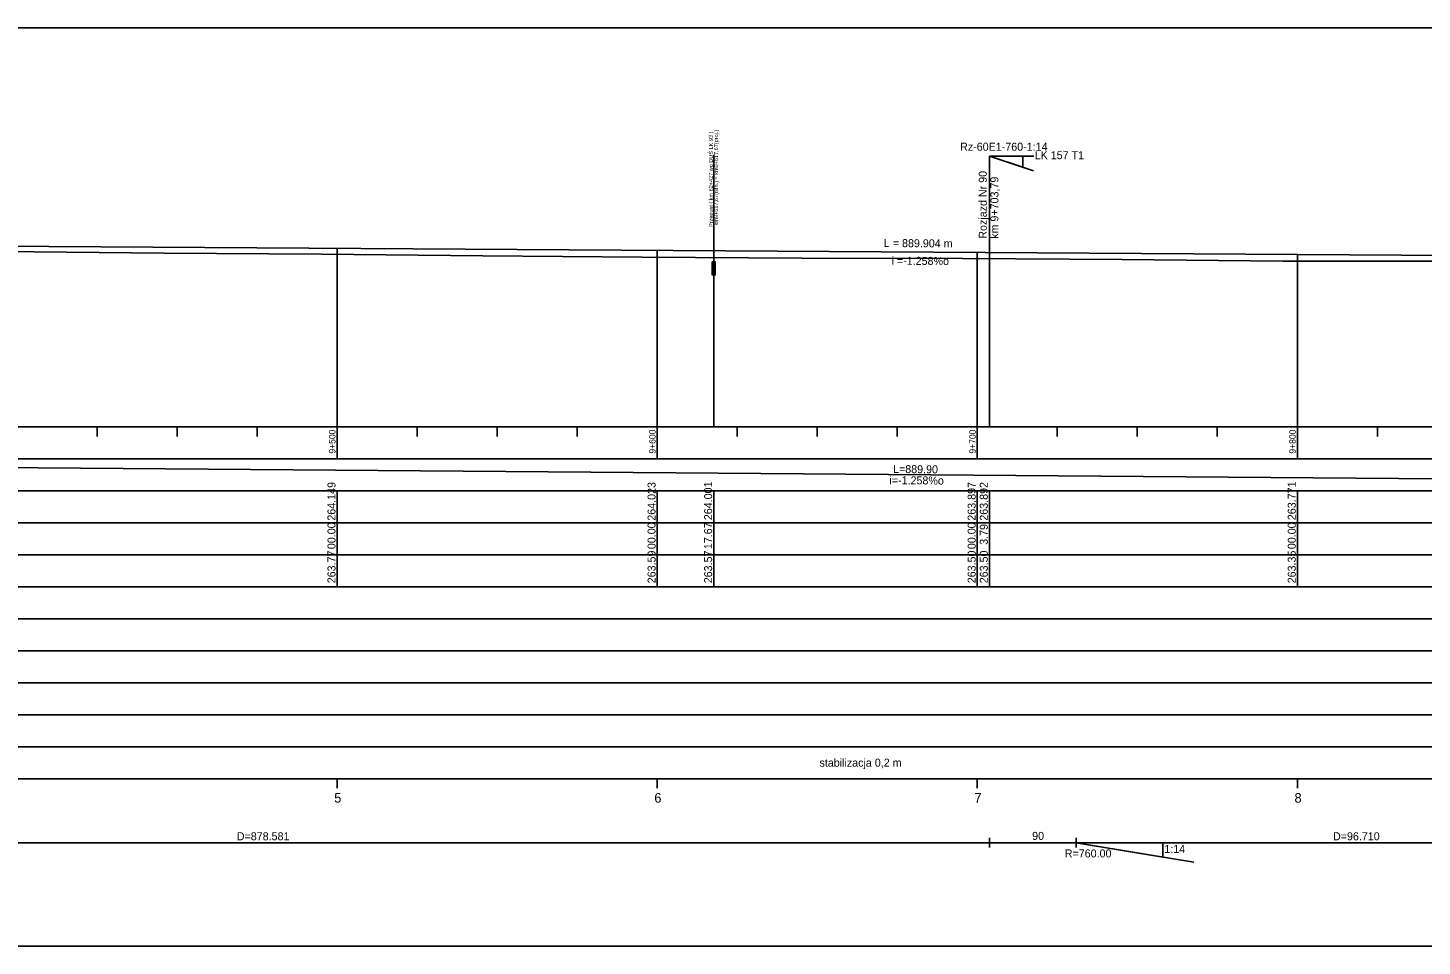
# Model space of a CAD drawing. Extents: x 6445630 to 6518227, y 5499240 to 5511716.
# Drawn here: x 6453434.6 to 6453870.2, y 5507729 to 5508016 of the extents above; entities that cross this region are included whole.
import ezdxf

# ---------------------------------------------------------------- set-up
doc = ezdxf.new("R2010")
doc.units = 0
for name, color, linetype in [('TOR_PROF-obiekty+opisy', 7, 'Continuous'), ('TOR_PROF-opisy pomocnicze', 7, 'Continuous'), ('TOR_PROF-rozjazdy', 7, 'Continuous'), ('TOR_PROF-tabelka-geometria T1', 7, 'Continuous'), ('TOR_PROF-tabelka-kilometracja', 7, 'Continuous'), ('TOR_PROF-tabelka-odleglosci T1', 7, 'Continuous'), ('TOR_PROF-tabelka-pochylenia proj T1', 7, 'Continuous'), ('TOR_PROF-tabelka-rodzaj rowu T1', 7, 'Continuous'), ('TOR_PROF-tabelka-rowyT1', 7, 'Continuous'), ('TOR_PROF-tabelka-rurociagi T1', 7, 'Continuous'), ('TOR_PROF-tabelka-rzedne istn T1', 7, 'Continuous'), ('TOR_PROF-tabelka-rzedne proj T1', 7, 'Continuous'), ('TOR_PROF-tabelka-warstwa ochronna T1', 7, 'Continuous'), ('TOR_PROF-tor istniejacy T2', 7, 'Continuous'), ('TOR_PROF-tor projektowany', 7, 'Continuous'), ('TOR_PROF-uklad odniesienia', 7, 'Continuous'), ('TOR_PROF-warstwa ochronna', 7, 'Continuous'), ('TOR_RAMKI-MASKA WYCIECIA', 7, 'Continuous')]:
    doc.layers.add(name, color=color, linetype=linetype)

msp = doc.modelspace()

# ---------------------------------------------------------------- linework, layer by layer
at = {"layer": 'TOR_PROF-obiekty+opisy'}
for p, q in [((6453648.88, 5507891.29), (6453648.88, 5507976.29)), ((6453648.88, 5507967.29), (6453648.88, 5507946.29)), ((6453648.88, 5507967.29), (6453648.88, 5507946.24)), ((6453648.88, 5507967.29), (6453648.88, 5507946.31))]:
    msp.add_line(p, q, dxfattribs=at)
for points in [[(6453649.34, 5507942.81), (6453648.42, 5507942.81), (6453648.42, 5507938.73), (6453649.34, 5507938.73)], [(6453649.26, 5507942.27), (6453648.51, 5507942.27), (6453648.51, 5507939.27), (6453649.26, 5507939.27)]]:
    msp.add_lwpolyline(points, close=True, dxfattribs=at)
for points in [[(6453649.34, 5507938.73), (6453649.34, 5507942.81), (6453648.42, 5507942.81), (6453648.42, 5507938.73), (6453649.34, 5507938.73)], [(6453649.26, 5507939.27), (6453648.51, 5507939.27), (6453648.51, 5507942.27), (6453649.26, 5507942.27), (6453649.26, 5507939.27)]]:
    msp.add_lwpolyline(points, dxfattribs=at)
at = {"layer": 'TOR_PROF-rozjazdy'}
for p, q in [((6453735, 5507891.29), (6453735, 5507975.88)), ((6453735, 5507975.88), (6453748.92, 5507975.88)), ((6453735, 5507975.88), (6453748.92, 5507975.88)), ((6453735, 5507975.88), (6453748.92, 5507975.88)), ((6453735, 5507975.88), (6453748.92, 5507975.88)), ((6453735, 5507975.88), (6453748.78, 5507971.3)), ((6453735, 5507891.29), (6453735, 5507975.88)), ((6453735, 5507975.88), (6453748.92, 5507975.88)), ((6453735, 5507975.88), (6453748.92, 5507975.88)), ((6453735, 5507975.88), (6453748.92, 5507975.88)), ((6453735, 5507975.88), (6453748.92, 5507975.88)), ((6453735, 5507975.88), (6453748.78, 5507971.3)), ((6453735, 5507762.77), (6453735, 5507759.81)), ((6453762.11, 5507762.77), (6453762.11, 5507759.81)), ((6453762.11, 5507761.29), (6453735, 5507761.29)), ((6453789.22, 5507761.29), (6453762.11, 5507761.29)), ((6453762.11, 5507761.29), (6453798.84, 5507755.17))]:
    msp.add_line(p, q, dxfattribs=at)
for points in [[(6453735, 5507975.88), (6453745.4, 5507975.88), (6453745.4, 5507972.42), (6453735, 5507975.88)], [(6453735, 5507975.88), (6453745.4, 5507975.88), (6453745.4, 5507972.42), (6453735, 5507975.88)], [(6453762.11, 5507761.29), (6453789.22, 5507756.77), (6453789.22, 5507761.29)]]:
    msp.add_lwpolyline(points, dxfattribs=at)
at = {"layer": 'TOR_PROF-tabelka-geometria T1'}
for points in [[(6452331.21, 5507758.62), (6452569.95, 5507758.62), (6452569.95, 5507758.62), (6452741.42, 5507758.62), (6452741.42, 5507758.62), (6452856.42, 5507761.29), (6452856.42, 5507761.29), (6454154.92, 5507761.29)], [(6452331.21, 5507761.29), (6454231.21, 5507761.29)]]:
    msp.add_lwpolyline(points, dxfattribs=at)
at = {"layer": 'TOR_PROF-tabelka-kilometracja'}
for points in [[(6453531.21, 5507778.29), (6453531.21, 5507781.29)], [(6453631.21, 5507778.29), (6453631.21, 5507781.29)], [(6453731.21, 5507778.29), (6453731.21, 5507781.29)], [(6453831.21, 5507778.29), (6453831.21, 5507781.29)]]:
    msp.add_lwpolyline(points, dxfattribs=at)
at = {"layer": 'TOR_PROF-tabelka-odleglosci T1'}
msp.add_lwpolyline([(6452331.21, 5507851.29), (6454231.21, 5507851.29), (6454231.21, 5507861.29), (6452331.21, 5507861.29)], close=True, dxfattribs=at)
for points in [[(6453531.21, 5507851.29), (6453531.21, 5507861.29)], [(6453631.21, 5507851.29), (6453631.21, 5507861.29)], [(6453648.88, 5507851.29), (6453648.88, 5507861.29)], [(6453731.21, 5507851.29), (6453731.21, 5507861.29)], [(6453735, 5507851.29), (6453735, 5507861.29)], [(6453831.21, 5507851.29), (6453831.21, 5507861.29)]]:
    msp.add_lwpolyline(points, dxfattribs=at)
at = {"layer": 'TOR_PROF-tabelka-pochylenia proj T1'}
msp.add_lwpolyline([(6452331.21, 5507871.29), (6454231.21, 5507871.29), (6454231.21, 5507881.29), (6452331.21, 5507881.29)], close=True, dxfattribs=at)
msp.add_lwpolyline([(6453265.02, 5507879.79), (6454154.92, 5507872.79)], dxfattribs=at)
at = {"layer": 'TOR_PROF-tabelka-rodzaj rowu T1'}
for points in [[(6452331.21, 5507821.29), (6454231.21, 5507821.29), (6454231.21, 5507831.29), (6452331.21, 5507831.29)], [(6452331.21, 5507801.29), (6454231.21, 5507801.29), (6454231.21, 5507811.29), (6452331.21, 5507811.29)]]:
    msp.add_lwpolyline(points, close=True, dxfattribs=at)
at = {"layer": 'TOR_PROF-tabelka-rowyT1'}
msp.add_lwpolyline([(6452331.21, 5507831.29), (6454231.21, 5507831.29), (6454231.21, 5507841.29), (6452331.21, 5507841.29)], close=True, dxfattribs=at)
at = {"layer": 'TOR_PROF-tabelka-rurociagi T1'}
msp.add_lwpolyline([(6452331.21, 5507811.29), (6454231.21, 5507811.29), (6454231.21, 5507821.29), (6452331.21, 5507821.29)], close=True, dxfattribs=at)
at = {"layer": 'TOR_PROF-tabelka-rzedne istn T1'}
msp.add_lwpolyline([(6452331.21, 5507841.29), (6454231.21, 5507841.29), (6454231.21, 5507851.29), (6452331.21, 5507851.29)], close=True, dxfattribs=at)
for points in [[(6453531.21, 5507841.29), (6453531.21, 5507851.29)], [(6453631.21, 5507841.29), (6453631.21, 5507851.29)], [(6453648.88, 5507841.29), (6453648.88, 5507851.29)], [(6453731.21, 5507841.29), (6453731.21, 5507851.29)], [(6453735, 5507841.29), (6453735, 5507851.29)], [(6453831.21, 5507841.29), (6453831.21, 5507851.29)]]:
    msp.add_lwpolyline(points, dxfattribs=at)
at = {"layer": 'TOR_PROF-tabelka-rzedne proj T1'}
msp.add_lwpolyline([(6452331.21, 5507861.29), (6454231.21, 5507861.29), (6454231.21, 5507871.29), (6452331.21, 5507871.29)], close=True, dxfattribs=at)
for points in [[(6453531.21, 5507861.29), (6453531.21, 5507871.29)], [(6453631.21, 5507861.29), (6453631.21, 5507871.29)], [(6453648.88, 5507861.29), (6453648.88, 5507871.29)], [(6453731.21, 5507861.29), (6453731.21, 5507871.29)], [(6453735, 5507861.29), (6453735, 5507871.29)], [(6453831.21, 5507861.29), (6453831.21, 5507871.29)]]:
    msp.add_lwpolyline(points, dxfattribs=at)
at = {"layer": 'TOR_PROF-tabelka-warstwa ochronna T1'}
msp.add_lwpolyline([(6452331.21, 5507791.29), (6454231.21, 5507791.29), (6454231.21, 5507801.29), (6452331.21, 5507801.29)], close=True, dxfattribs=at)
at = {"layer": 'TOR_PROF-tor istniejacy T2'}
msp.add_lwpolyline([(6453426.45, 5507946.04), (6453477.05, 5507945.54), (6453526.32, 5507945.19), (6453576.72, 5507944.69), (6453626.54, 5507944.24), (6453676.44, 5507943.99), (6453726.73, 5507943.84), (6453776.44, 5507943.54), (6453826.71, 5507943.04), (6453875.83, 5507943.04), (6453926.54, 5507942.99), (6453975.79, 5507942.74), (6454026.33, 5507942.49), (6454076.85, 5507941.84), (6454126.93, 5507941.54), (6454154.92, 5507941.34)], dxfattribs=at)
at = {"layer": 'TOR_PROF-tor projektowany'}
msp.add_line((6453265.02, 5507948.71), (6454154.92, 5507943.11), dxfattribs=at)
msp.add_line((6453265.02, 5507948.71), (6454154.92, 5507943.11), dxfattribs=at)
for points in [[(6453531.21, 5507947.03), (6453531.21, 5507896.29), (6453531.21, 5507891.29), (6453531.21, 5507891.29)], [(6453531.21, 5507947.03), (6453531.21, 5507896.29), (6453531.21, 5507891.29), (6453531.21, 5507891.29)], [(6453631.21, 5507946.4), (6453631.21, 5507896.29), (6453631.21, 5507891.29), (6453631.21, 5507891.29)], [(6453631.21, 5507946.4), (6453631.21, 5507896.29), (6453631.21, 5507891.29), (6453631.21, 5507891.29)], [(6453731.21, 5507945.77), (6453731.21, 5507896.29), (6453731.21, 5507891.29), (6453731.21, 5507891.29)], [(6453731.21, 5507945.77), (6453731.21, 5507896.29), (6453731.21, 5507891.29), (6453731.21, 5507891.29)], [(6453831.21, 5507945.15), (6453831.21, 5507896.29), (6453831.21, 5507891.29), (6453831.21, 5507891.29)], [(6453831.21, 5507945.15), (6453831.21, 5507896.29), (6453831.21, 5507891.29), (6453831.21, 5507891.29)]]:
    msp.add_lwpolyline(points, dxfattribs=at)
at = {"layer": 'TOR_PROF-uklad odniesienia'}
for p, q in [((6452331.21, 5507891.29), (6454231.21, 5507891.29)), ((6453456.21, 5507888.29), (6453456.21, 5507891.29)), ((6453481.21, 5507888.29), (6453481.21, 5507891.29)), ((6453506.21, 5507888.29), (6453506.21, 5507891.29)), ((6453531.21, 5507881.29), (6453531.21, 5507891.29)), ((6453556.21, 5507888.29), (6453556.21, 5507891.29)), ((6453581.21, 5507888.29), (6453581.21, 5507891.29)), ((6453606.21, 5507888.29), (6453606.21, 5507891.29)), ((6453631.21, 5507881.29), (6453631.21, 5507891.29)), ((6453656.21, 5507888.29), (6453656.21, 5507891.29)), ((6453681.21, 5507888.29), (6453681.21, 5507891.29)), ((6453706.21, 5507888.29), (6453706.21, 5507891.29)), ((6453731.21, 5507881.29), (6453731.21, 5507891.29)), ((6453756.21, 5507888.29), (6453756.21, 5507891.29)), ((6453781.21, 5507888.29), (6453781.21, 5507891.29)), ((6453806.21, 5507888.29), (6453806.21, 5507891.29)), ((6453831.21, 5507881.29), (6453831.21, 5507891.29)), ((6453856.21, 5507888.29), (6453856.21, 5507891.29))]:
    msp.add_line(p, q, dxfattribs=at)
at = {"layer": 'TOR_PROF-warstwa ochronna'}
msp.add_lwpolyline([(6452331.21, 5507781.29), (6454231.21, 5507781.29), (6454231.21, 5507791.29), (6452331.21, 5507791.29)], close=True, dxfattribs=at)
at = {"layer": 'TOR_RAMKI-MASKA WYCIECIA'}
msp.add_lwpolyline([(6452262.13, 5507728.96), (6454262.13, 5507728.96), (6454262.13, 5508015.96), (6452262.13, 5508015.96)], close=True, dxfattribs=at)

# ---------------------------------------------------------------- texts
at = {"layer": 'TOR_PROF-obiekty+opisy'}
for s, p in [('Przepust ( km 62+427 wg DUŚ LK 93 )', (6453648.63, 5507953.74)), (' km9+617,67(istn.) = km9+617,67(proj.) ', (6453650.25, 5507953.74))]:
    msp.add_text(s, height=1.25, rotation=90, dxfattribs=at).set_placement(p)
at = {"layer": 'TOR_PROF-opisy pomocnicze'}
for s, p in [('L = 889.904 m', (6453702.03, 5507947.46)), ('L = 889.904 m', (6453702.03, 5507947.46)), ('  i =-1.258%o', (6453702.58, 5507941.95)), ('  i =-1.258%o', (6453702.58, 5507941.95))]:
    msp.add_text(s, height=2.5, rotation=359.6397, dxfattribs=at).set_placement(p)
at = {"layer": 'TOR_PROF-rozjazdy'}
for s, p in [('Rz-60E1-760-1:14', (6453725.85, 5507977.56)), ('Rz-60E1-760-1:14', (6453725.85, 5507977.56)), ('LK 157 T1', (6453749.15, 5507974.91)), ('LK 157 T1', (6453749.15, 5507974.91))]:
    msp.add_text(s, height=2.5, dxfattribs=at).set_placement(p)
for s, rotation, p in [('Rozjazd Nr 90', 90, (6453734.18, 5507950.06)), ('Rozjazd Nr 90', 90, (6453734.18, 5507950.06)), ('km 9+703,79', 90, (6453737.82, 5507950.03)), ('90', 360, (6453748.36, 5507762.16)), ('R=760.00', 360, (6453758.55, 5507756.68)), ('1:14', 360, (6453789.65, 5507758.07))]:
    msp.add_text(s, height=2.5, rotation=rotation, dxfattribs=at).set_placement(p)
at = {"layer": 'TOR_PROF-tabelka-geometria T1'}
for s, p in [('D=878.581', (6453499.88, 5507762.04)), ('D=96.710', (6453842.35, 5507762.04))]:
    msp.add_text(s, height=2.5, dxfattribs=at).set_placement(p)
at = {"layer": 'TOR_PROF-tabelka-kilometracja'}
for s, p in [('5', (6453530.31, 5507773.79)), ('6', (6453630.32, 5507773.79)), ('7', (6453730.32, 5507773.79)), ('8', (6453830.32, 5507773.79))]:
    msp.add_text(s, height=3, dxfattribs=at).set_placement(p)
at = {"layer": 'TOR_PROF-tabelka-odleglosci T1'}
for s, p in [('00.00', (6453530.71, 5507853.03)), ('00.00', (6453630.71, 5507853.03)), ('17.67', (6453648.38, 5507853.03)), ('00.00', (6453730.71, 5507853.03)), ('3.79', (6453734.5, 5507854.39)), ('00.00', (6453830.71, 5507853.03))]:
    msp.add_text(s, height=2.5, rotation=90, dxfattribs=at).set_placement(p)
at = {"layer": 'TOR_PROF-tabelka-pochylenia proj T1'}
for s, p in [('i=-1.258%o', (6453703.76, 5507873.34)), ('L=889.90', (6453704.89, 5507876.83))]:
    msp.add_text(s, height=2.5, rotation=359.5493, dxfattribs=at).set_placement(p)
at = {"layer": 'TOR_PROF-tabelka-rzedne istn T1'}
for s, p in [('263.77', (6453530.71, 5507842.36)), ('263.59', (6453630.71, 5507842.36)), ('263.57', (6453648.38, 5507842.36)), ('263.50', (6453730.71, 5507842.36)), ('263.50', (6453734.5, 5507842.36)), ('263.35', (6453830.71, 5507842.35))]:
    msp.add_text(s, height=2.5, rotation=90, dxfattribs=at).set_placement(p)
at = {"layer": 'TOR_PROF-tabelka-rzedne proj T1'}
for s, p in [('264.149', (6453530.71, 5507861.93)), ('264.023', (6453630.71, 5507861.92)), ('264.001', (6453648.38, 5507862.09)), ('263.897', (6453730.71, 5507861.93)), ('263.892', (6453734.5, 5507861.93)), ('263.771', (6453830.71, 5507862.09))]:
    msp.add_text(s, height=2.5, rotation=90, dxfattribs=at).set_placement(p)
at = {"layer": 'TOR_PROF-uklad odniesienia'}
for s, p in [('9+500', (6453530.71, 5507882.89)), ('9+600', (6453630.71, 5507882.89)), ('9+700', (6453730.71, 5507882.89)), ('9+800', (6453830.71, 5507882.89))]:
    msp.add_text(s, height=2, rotation=90, dxfattribs=at).set_placement(p)
at = {"layer": 'TOR_PROF-warstwa ochronna'}
msp.add_text('stabilizacja 0,2 m', height=2.5, dxfattribs=at).set_placement((6453681.92, 5507785.04))

doc.saveas('drawing.dxf')
